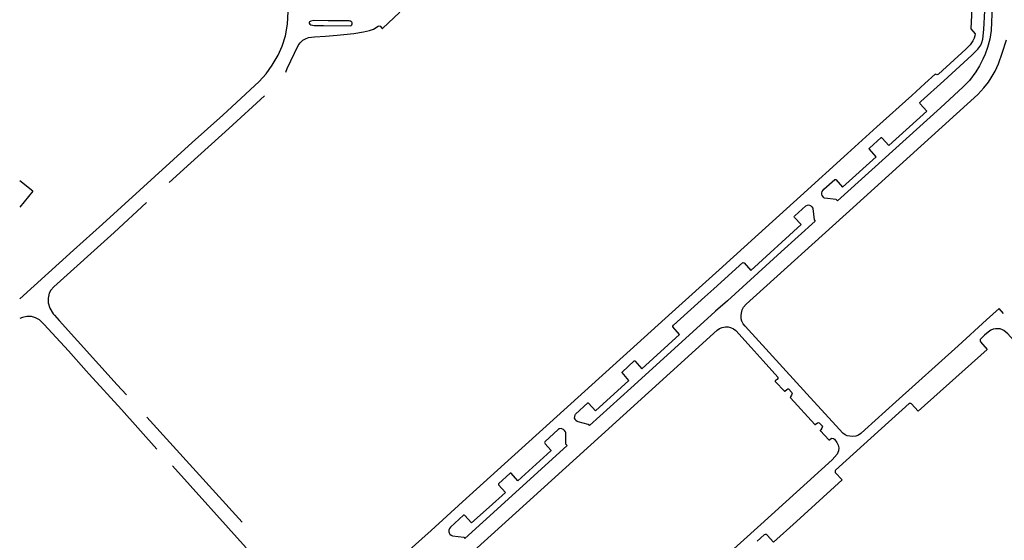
# Model space of a CAD drawing. Extents: x 148869 to 161638, y 453607 to 469810.
# Tile 1022 of 1056: x 159140.98 to 159145.2, y 459876.83 to 459879.06. Entities that reach past the tile are written whole.
import ezdxf

# ---------------------------------------------------------------- set-up
doc = ezdxf.new("R2010")
doc.units = 0
doc.layers.add('LKI_V01_KANTRIJWEG', color=252, linetype='CONTINUOUS')

msp = doc.modelspace()

# ---------------------------------------------------------------- linework, layer by layer
at = {"layer": 'LKI_V01_KANTRIJWEG'}
for p, q in [((159145.1943, 459878.9203), (159145.2132, 459878.9775)), ((159145.1943, 459878.9203), (159145.2132, 459878.9775)), ((159141.0395, 459878.3299), (159140.9831, 459878.374)), ((159141.0395, 459878.3299), (159140.9831, 459878.374)), ((159141.0395, 459878.3299), (159140.9831, 459878.2604)), ((159141.0395, 459878.3299), (159140.9831, 459878.2604)), ((159144.0162, 459877.859), (159143.9648, 459877.8146)), ((159144.0162, 459877.859), (159143.9648, 459877.8146)), ((159145.1999, 459877.8055), (159145.1808, 459877.8264)), ((159145.1999, 459877.8055), (159145.1808, 459877.8264)), ((159141.2673, 459877.5598), (159141.2808, 459877.5457)), ((159141.2673, 459877.5598), (159141.2808, 459877.5457)), ((159141.9363, 459876.9102), (159141.528, 459877.3616)), ((159141.9363, 459876.9102), (159141.528, 459877.3616)), ((159144.4714, 459877.2693), (159144.4752, 459877.2667)), ((159144.4714, 459877.2693), (159144.4752, 459877.2667)), ((159141.6374, 459877.1517), (159141.9533, 459876.8009)), ((159141.6374, 459877.1517), (159141.9533, 459876.8009))]:
    msp.add_line(p, q, dxfattribs=at)
for points in [[(159140.9831, 459877.8678), (159141.2135, 459878.0767), (159141.3378, 459878.1881), (159141.7225, 459878.538), (159141.8535, 459878.6547), (159142.0097, 459878.7988), (159142.0393, 459878.8329), (159142.0656, 459878.8698), (159142.0904, 459878.9121), (159142.1076, 459878.9514), (159142.1217, 459878.9947), (159142.1314, 459879.0457), (159142.1378, 459879.1803), (159142.1419, 459879.4529), (159142.1417, 459879.4743), (159142.136, 459879.4959)], [(159140.9831, 459877.8678), (159141.2135, 459878.0767), (159141.3378, 459878.1881), (159141.7225, 459878.538), (159141.8535, 459878.6547), (159142.0097, 459878.7988), (159142.0393, 459878.8329), (159142.0656, 459878.8698), (159142.0904, 459878.9121), (159142.1076, 459878.9514), (159142.1217, 459878.9947), (159142.1314, 459879.0457), (159142.1378, 459879.1803), (159142.1419, 459879.4529), (159142.1417, 459879.4743), (159142.136, 459879.4959)], [(159144.9444, 459878.8028), (159145.0645, 459878.9123), (159145.0896, 459878.9383), (159145.102, 459878.9557), (159145.1077, 459878.9665), (159145.1106, 459878.9804), (159145.1161, 459879.0226), (159145.1239, 459879.1832), (159145.1229, 459879.1896), (159145.119, 459879.1985), (159145.0819, 459879.2383), (159145.0773, 459879.2449), (159145.0758, 459879.2508), (159145.0778, 459879.2891), (159145.079, 459879.2962), (159145.0836, 459879.3024), (159145.0901, 459879.3091), (159145.0963, 459879.3125), (159145.1031, 459879.3139), (159145.1174, 459879.3139), (159145.1501, 459879.2777), (159145.1585, 459879.2768), (159145.1512, 459879.1236)], [(159144.9444, 459878.8028), (159145.0645, 459878.9123), (159145.0896, 459878.9383), (159145.102, 459878.9557), (159145.1077, 459878.9665), (159145.1106, 459878.9804), (159145.1161, 459879.0226), (159145.1239, 459879.1832), (159145.1229, 459879.1896), (159145.119, 459879.1985), (159145.0819, 459879.2383), (159145.0773, 459879.2449), (159145.0758, 459879.2508), (159145.0778, 459879.2891), (159145.079, 459879.2962), (159145.0836, 459879.3024), (159145.0901, 459879.3091), (159145.0963, 459879.3125), (159145.1031, 459879.3139), (159145.1174, 459879.3139), (159145.1501, 459879.2777), (159145.1585, 459879.2768), (159145.1512, 459879.1236)], [(159145.0688, 459879.2007), (159145.06, 459879.0251), (159145.079, 459879.0041), (159145.0771, 459878.9949), (159145.0735, 459878.9847)], [(159145.0688, 459879.2007), (159145.06, 459879.0251), (159145.079, 459879.0041), (159145.0771, 459878.9949), (159145.0735, 459878.9847)], [(159142.4818, 459879.0175), (159142.4992, 459879.0237), (159142.5193, 459879.0373), (159142.5239, 459879.0386), (159142.5278, 459879.0366), (159142.5372, 459879.0263), (159142.5388, 459879.0262), (159142.6118, 459879.0964)], [(159142.4818, 459879.0175), (159142.4992, 459879.0237), (159142.5193, 459879.0373), (159142.5239, 459879.0386), (159142.5278, 459879.0366), (159142.5372, 459879.0263), (159142.5388, 459879.0262), (159142.6118, 459879.0964)], [(159145.1512, 459879.1236), (159145.1465, 459879.018), (159145.1444, 459878.9997), (159145.1406, 459878.9815), (159145.1316, 459878.9458), (159145.1219, 459878.9172), (159145.1118, 459878.8948), (159145.0977, 459878.8664), (159145.0819, 459878.8407), (159145.0541, 459878.8041), (159145.0272, 459878.776), (159144.9295, 459878.6863), (159144.4887, 459878.2879)], [(159145.1512, 459879.1236), (159145.1465, 459879.018), (159145.1444, 459878.9997), (159145.1406, 459878.9815), (159145.1316, 459878.9458), (159145.1219, 459878.9172), (159145.1118, 459878.8948), (159145.0977, 459878.8664), (159145.0819, 459878.8407), (159145.0541, 459878.8041), (159145.0272, 459878.776), (159144.9295, 459878.6863), (159144.4887, 459878.2879)], [(159142.3055, 459879.0596), (159142.244, 459879.0606), (159142.2309, 459879.0583), (159142.2277, 459879.0572), (159142.2251, 459879.0552), (159142.2234, 459879.0519), (159142.2242, 459879.0492), (159142.2266, 459879.0447), (159142.2316, 459879.0418), (159142.2451, 459879.0398), (159142.2859, 459879.0388), (159142.4003, 459879.0382), (159142.4032, 459879.0392), (159142.4069, 459879.0426), (159142.4082, 459879.0467), (159142.408, 459879.0503), (159142.4061, 459879.0544), (159142.4026, 459879.0575), (159142.3997, 459879.0587), (159142.3949, 459879.0593), (159142.39, 459879.0588), (159142.3055, 459879.0596)], [(159142.3055, 459879.0596), (159142.244, 459879.0606), (159142.2309, 459879.0583), (159142.2277, 459879.0572), (159142.2251, 459879.0552), (159142.2234, 459879.0519), (159142.2242, 459879.0492), (159142.2266, 459879.0447), (159142.2316, 459879.0418), (159142.2451, 459879.0398), (159142.2859, 459879.0388), (159142.4003, 459879.0382), (159142.4032, 459879.0392), (159142.4069, 459879.0426), (159142.4082, 459879.0467), (159142.408, 459879.0503), (159142.4061, 459879.0544), (159142.4026, 459879.0575), (159142.3997, 459879.0587), (159142.3949, 459879.0593), (159142.39, 459879.0588), (159142.3055, 459879.0596)], [(159142.2936, 459878.9941), (159142.3434, 459878.998), (159142.4149, 459879.0047), (159142.4569, 459879.0118), (159142.4818, 459879.0175)], [(159142.2936, 459878.9941), (159142.3434, 459878.998), (159142.4149, 459879.0047), (159142.4569, 459879.0118), (159142.4818, 459879.0175)], [(159142.1233, 459878.8389), (159142.1297, 459878.8549), (159142.177, 459878.9532), (159142.1853, 459878.9646), (159142.1966, 459878.9761), (159142.2077, 459878.983), (159142.2215, 459878.9874), (159142.2464, 459878.9904), (159142.2936, 459878.9941)], [(159142.1233, 459878.8389), (159142.1297, 459878.8549), (159142.177, 459878.9532), (159142.1853, 459878.9646), (159142.1966, 459878.9761), (159142.2077, 459878.983), (159142.2215, 459878.9874), (159142.2464, 459878.9904), (159142.2936, 459878.9941)], [(159145.0735, 459878.9847), (159145.0681, 459878.9731), (159145.0575, 459878.9568), (159145.0385, 459878.9374), (159144.921, 459878.8303), (159144.9182, 459878.8291), (159144.9146, 459878.8286), (159144.9117, 459878.8288), (159144.9073, 459878.8303), (159144.8626, 459878.7906)], [(159145.0735, 459878.9847), (159145.0681, 459878.9731), (159145.0575, 459878.9568), (159145.0385, 459878.9374), (159144.921, 459878.8303), (159144.9182, 459878.8291), (159144.9146, 459878.8286), (159144.9117, 459878.8288), (159144.9073, 459878.8303), (159144.8626, 459878.7906)], [(159144.5785, 459877.2841), (159144.5676, 459877.2795), (159144.5537, 459877.2784), (159144.5407, 459877.279), (159144.5302, 459877.2814), (159144.5209, 459877.2855), (159144.5112, 459877.2924), (159144.4963, 459877.3074), (159144.3573, 459877.4611), (159144.0923, 459877.7515), (159144.0841, 459877.7613), (159144.079, 459877.7729), (159144.0759, 459877.7825), (159144.0756, 459877.7965), (159144.0765, 459877.8067), (159144.0801, 459877.8211), (159144.0854, 459877.8326), (159144.0973, 459877.845), (159144.5553, 459878.2594), (159145.0903, 459878.7443), (159145.1155, 459878.7722), (159145.1352, 459878.797), (159145.1476, 459878.8148), (159145.1644, 459878.8444), (159145.1784, 459878.875), (159145.1943, 459878.9203)], [(159144.5785, 459877.2841), (159144.5676, 459877.2795), (159144.5537, 459877.2784), (159144.5407, 459877.279), (159144.5302, 459877.2814), (159144.5209, 459877.2855), (159144.5112, 459877.2924), (159144.4963, 459877.3074), (159144.3573, 459877.4611), (159144.0923, 459877.7515), (159144.0841, 459877.7613), (159144.079, 459877.7729), (159144.0759, 459877.7825), (159144.0756, 459877.7965), (159144.0765, 459877.8067), (159144.0801, 459877.8211), (159144.0854, 459877.8326), (159144.0973, 459877.845), (159144.5553, 459878.2594), (159145.0903, 459878.7443), (159145.1155, 459878.7722), (159145.1352, 459878.797), (159145.1476, 459878.8148), (159145.1644, 459878.8444), (159145.1784, 459878.875), (159145.1943, 459878.9203)], [(159144.4887, 459878.2879), (159144.4821, 459878.2937), (159144.4322, 459878.3001), (159144.4301, 459878.3011), (159144.4278, 459878.3031), (159144.4224, 459878.3104), (159144.4208, 459878.3163), (159144.4206, 459878.3229), (159144.4221, 459878.3277), (159144.4263, 459878.3334), (159144.4304, 459878.3378), (159144.4776, 459878.3798), (159144.4789, 459878.3798), (159144.4806, 459878.3792), (159144.5099, 459878.3464), (159144.6534, 459878.4765), (159144.625, 459878.5089), (159144.624, 459878.5107), (159144.6243, 459878.5124), (159144.6254, 459878.5138), (159144.6756, 459878.5592), (159144.6778, 459878.559), (159144.6799, 459878.5571), (159144.7087, 459878.5257), (159144.8715, 459878.6725), (159144.8424, 459878.704), (159144.8419, 459878.7089), (159144.8461, 459878.7136), (159144.9444, 459878.8028)], [(159144.4887, 459878.2879), (159144.4821, 459878.2937), (159144.4322, 459878.3001), (159144.4301, 459878.3011), (159144.4278, 459878.3031), (159144.4224, 459878.3104), (159144.4208, 459878.3163), (159144.4206, 459878.3229), (159144.4221, 459878.3277), (159144.4263, 459878.3334), (159144.4304, 459878.3378), (159144.4776, 459878.3798), (159144.4789, 459878.3798), (159144.4806, 459878.3792), (159144.5099, 459878.3464), (159144.6534, 459878.4765), (159144.625, 459878.5089), (159144.624, 459878.5107), (159144.6243, 459878.5124), (159144.6254, 459878.5138), (159144.6756, 459878.5592), (159144.6778, 459878.559), (159144.6799, 459878.5571), (159144.7087, 459878.5257), (159144.8715, 459878.6725), (159144.8424, 459878.704), (159144.8419, 459878.7089), (159144.8461, 459878.7136), (159144.9444, 459878.8028)], [(159144.8626, 459878.7906), (159144.8076, 459878.7395), (159144.6573, 459878.6046), (159144.5317, 459878.4902), (159144.3301, 459878.3081), (159144.1503, 459878.1448), (159143.981, 459877.9929), (159143.7795, 459877.8108), (159142.8814, 459876.9974)], [(159144.8626, 459878.7906), (159144.8076, 459878.7395), (159144.6573, 459878.6046), (159144.5317, 459878.4902), (159144.3301, 459878.3081), (159144.1503, 459878.1448), (159143.981, 459877.9929), (159143.7795, 459877.8108), (159142.8814, 459876.9974)], [(159142.0327, 459878.738), (159141.8788, 459878.5985), (159141.7172, 459878.4511), (159141.6231, 459878.3667)], [(159142.0327, 459878.738), (159141.8788, 459878.5985), (159141.7172, 459878.4511), (159141.6231, 459878.3667)], [(159141.5267, 459878.2803), (159141.3877, 459878.1529), (159141.1292, 459877.9198), (159141.1166, 459877.9056), (159141.11, 459877.8923), (159141.1048, 459877.871), (159141.1052, 459877.8504), (159141.1116, 459877.8277), (159141.1271, 459877.8039), (159141.1318, 459877.7983), (159141.1525, 459877.7754)], [(159141.5267, 459878.2803), (159141.3877, 459878.1529), (159141.1292, 459877.9198), (159141.1166, 459877.9056), (159141.11, 459877.8923), (159141.1048, 459877.871), (159141.1052, 459877.8504), (159141.1116, 459877.8277), (159141.1271, 459877.8039), (159141.1318, 459877.7983), (159141.1525, 459877.7754)], [(159144.3049, 459878.2242), (159144.3524, 459878.2673), (159144.3595, 459878.2698), (159144.3642, 459878.2702), (159144.3683, 459878.2691), (159144.3739, 459878.2659), (159144.3778, 459878.2621), (159144.3821, 459878.2569), (159144.3828, 459878.2545), (159144.388, 459878.2069), (159144.3931, 459878.2014), (159144.2466, 459878.0691), (159144.0162, 459877.859)], [(159144.3049, 459878.2242), (159144.3524, 459878.2673), (159144.3595, 459878.2698), (159144.3642, 459878.2702), (159144.3683, 459878.2691), (159144.3739, 459878.2659), (159144.3778, 459878.2621), (159144.3821, 459878.2569), (159144.3828, 459878.2545), (159144.388, 459878.2069), (159144.3931, 459878.2014), (159144.2466, 459878.0691), (159144.0162, 459877.859)], [(159144.0833, 459878.0232), (159144.0868, 459878.023), (159144.088, 459878.0222), (159144.1173, 459877.9896), (159144.3324, 459878.1859), (159144.3037, 459878.217), (159144.303, 459878.2189), (159144.3034, 459878.2217), (159144.3049, 459878.2242)], [(159144.0833, 459878.0232), (159144.0868, 459878.023), (159144.088, 459878.0222), (159144.1173, 459877.9896), (159144.3324, 459878.1859), (159144.3037, 459878.217), (159144.303, 459878.2189), (159144.3034, 459878.2217), (159144.3049, 459878.2242)], [(159143.4256, 459877.3247), (159143.4196, 459877.33), (159143.3761, 459877.3407), (159143.3726, 459877.3426), (159143.3674, 459877.3469), (159143.3633, 459877.3526), (159143.3617, 459877.357), (159143.3622, 459877.3639), (159143.3634, 459877.3708), (159143.3649, 459877.3742), (159143.4179, 459877.4222), (159143.4189, 459877.4226), (159143.4202, 459877.4222), (159143.4218, 459877.421), (159143.4509, 459877.3884), (159143.5933, 459877.5181), (159143.5648, 459877.5526), (159143.5648, 459877.5537), (159143.6175, 459877.602), (159143.6188, 459877.6023), (159143.6203, 459877.6017), (159143.6502, 459877.5681), (159143.8118, 459877.7151), (159143.7822, 459877.7475), (159143.7819, 459877.7493), (159143.7824, 459877.7512), (159143.7855, 459877.7551), (159143.9199, 459877.8763), (159143.9584, 459877.9103), (159144.0833, 459878.0232)], [(159143.4256, 459877.3247), (159143.4196, 459877.33), (159143.3761, 459877.3407), (159143.3726, 459877.3426), (159143.3674, 459877.3469), (159143.3633, 459877.3526), (159143.3617, 459877.357), (159143.3622, 459877.3639), (159143.3634, 459877.3708), (159143.3649, 459877.3742), (159143.4179, 459877.4222), (159143.4189, 459877.4226), (159143.4202, 459877.4222), (159143.4218, 459877.421), (159143.4509, 459877.3884), (159143.5933, 459877.5181), (159143.5648, 459877.5526), (159143.5648, 459877.5537), (159143.6175, 459877.602), (159143.6188, 459877.6023), (159143.6203, 459877.6017), (159143.6502, 459877.5681), (159143.8118, 459877.7151), (159143.7822, 459877.7475), (159143.7819, 459877.7493), (159143.7824, 459877.7512), (159143.7855, 459877.7551), (159143.9199, 459877.8763), (159143.9584, 459877.9103), (159144.0833, 459878.0232)], [(159145.1808, 459877.8264), (159145.1266, 459877.7783), (159145.006, 459877.6672), (159144.7384, 459877.4262), (159144.6493, 459877.3467), (159144.6056, 459877.306), (159144.5886, 459877.2914), (159144.5785, 459877.2841)], [(159145.1808, 459877.8264), (159145.1266, 459877.7783), (159145.006, 459877.6672), (159144.7384, 459877.4262), (159144.6493, 459877.3467), (159144.6056, 459877.306), (159144.5886, 459877.2914), (159144.5785, 459877.2841)], [(159141.088, 459877.7577), (159141.068, 459877.7777), (159141.0506, 459877.7871), (159141.034, 459877.792), (159141.0144, 459877.7925), (159140.995, 459877.7886), (159140.9831, 459877.7835)], [(159141.088, 459877.7577), (159141.068, 459877.7777), (159141.0506, 459877.7871), (159141.034, 459877.792), (159141.0144, 459877.7925), (159140.995, 459877.7886), (159140.9831, 459877.7835)], [(159143.9648, 459877.8146), (159143.963, 459877.8124), (159143.6022, 459877.4857), (159143.4256, 459877.3247)], [(159143.9648, 459877.8146), (159143.963, 459877.8124), (159143.6022, 459877.4857), (159143.4256, 459877.3247)], [(159141.088, 459877.7577), (159141.1216, 459877.7213), (159141.1921, 459877.6445), (159141.2673, 459877.5598)], [(159141.088, 459877.7577), (159141.1216, 459877.7213), (159141.1921, 459877.6445), (159141.2673, 459877.5598)], [(159141.4411, 459877.4564), (159141.4011, 459877.5001), (159141.1525, 459877.7754)], [(159141.4411, 459877.4564), (159141.4011, 459877.5001), (159141.1525, 459877.7754)], [(159143.1097, 459876.9504), (159143.4765, 459877.2834), (159143.9732, 459877.7334), (159143.9833, 459877.7407), (159143.9943, 459877.7449), (159144.008, 459877.7475), (159144.0202, 459877.7476), (159144.0297, 459877.7457), (159144.0419, 459877.74), (159144.0522, 459877.7321), (159144.1184, 459877.6597), (159144.1695, 459877.6027), (159144.2321, 459877.5325), (159144.2326, 459877.5305), (159144.2324, 459877.527), (159144.2292, 459877.5225), (159144.2218, 459877.516), (159144.2212, 459877.5141), (159144.2224, 459877.5128)], [(159143.1097, 459876.9504), (159143.4765, 459877.2834), (159143.9732, 459877.7334), (159143.9833, 459877.7407), (159143.9943, 459877.7449), (159144.008, 459877.7475), (159144.0202, 459877.7476), (159144.0297, 459877.7457), (159144.0419, 459877.74), (159144.0522, 459877.7321), (159144.1184, 459877.6597), (159144.1695, 459877.6027), (159144.2321, 459877.5325), (159144.2326, 459877.5305), (159144.2324, 459877.527), (159144.2292, 459877.5225), (159144.2218, 459877.516), (159144.2212, 459877.5141), (159144.2224, 459877.5128)], [(159145.412, 459877.4996), (159145.4049, 459877.5097), (159145.2183, 459877.7175), (159145.2012, 459877.7322), (159145.1959, 459877.7353), (159145.1858, 459877.739), (159145.1779, 459877.7401), (159145.1659, 459877.7396), (159145.1555, 459877.738)], [(159145.412, 459877.4996), (159145.4049, 459877.5097), (159145.2183, 459877.7175), (159145.2012, 459877.7322), (159145.1959, 459877.7353), (159145.1858, 459877.739), (159145.1779, 459877.7401), (159145.1659, 459877.7396), (159145.1555, 459877.738)], [(159145.1555, 459877.738), (159145.1454, 459877.7337), (159145.1344, 459877.7254), (159145.1185, 459877.7119), (159145.0997, 459877.6931), (159145.0992, 459877.6898), (159145.0995, 459877.6859), (159145.1013, 459877.6832), (159145.1299, 459877.6505), (159144.8341, 459877.3862), (159144.8057, 459877.4181), (159144.8028, 459877.4196), (159144.7994, 459877.42), (159144.7951, 459877.4191), (159144.6771, 459877.312), (159144.4793, 459877.1335), (159144.4778, 459877.131), (159144.4777, 459877.1264), (159144.479, 459877.1232), (159144.5081, 459877.0918), (159144.3127, 459876.9142)], [(159145.1555, 459877.738), (159145.1454, 459877.7337), (159145.1344, 459877.7254), (159145.1185, 459877.7119), (159145.0997, 459877.6931), (159145.0992, 459877.6898), (159145.0995, 459877.6859), (159145.1013, 459877.6832), (159145.1299, 459877.6505), (159144.8341, 459877.3862), (159144.8057, 459877.4181), (159144.8028, 459877.4196), (159144.7994, 459877.42), (159144.7951, 459877.4191), (159144.6771, 459877.312), (159144.4793, 459877.1335), (159144.4778, 459877.131), (159144.4777, 459877.1264), (159144.479, 459877.1232), (159144.5081, 459877.0918), (159144.3127, 459876.9142)], [(159141.2808, 459877.5457), (159141.4194, 459877.3935), (159141.571, 459877.2237)], [(159141.2808, 459877.5457), (159141.4194, 459877.3935), (159141.571, 459877.2237)], [(159144.2224, 459877.5128), (159144.2607, 459877.4728), (159144.2631, 459877.4728), (159144.2705, 459877.479), (159144.2751, 459877.4819), (159144.2773, 459877.4826), (159144.2788, 459877.4821), (159144.2932, 459877.4669), (159144.2941, 459877.4637), (159144.2911, 459877.4548), (159144.2866, 459877.448), (159144.286, 459877.4455), (159144.2867, 459877.4439), (159144.3917, 459877.3291), (159144.3925, 459877.3292), (159144.4025, 459877.3365), (159144.4069, 459877.3375), (159144.4091, 459877.3368), (159144.4235, 459877.3219), (159144.4218, 459877.3139), (159144.4166, 459877.3067), (159144.4136, 459877.3038), (159144.4139, 459877.3029), (159144.4156, 459877.3017), (159144.4517, 459877.2638), (159144.4534, 459877.2638), (159144.463, 459877.271), (159144.4714, 459877.2693)], [(159144.2224, 459877.5128), (159144.2607, 459877.4728), (159144.2631, 459877.4728), (159144.2705, 459877.479), (159144.2751, 459877.4819), (159144.2773, 459877.4826), (159144.2788, 459877.4821), (159144.2932, 459877.4669), (159144.2941, 459877.4637), (159144.2911, 459877.4548), (159144.2866, 459877.448), (159144.286, 459877.4455), (159144.2867, 459877.4439), (159144.3917, 459877.3291), (159144.3925, 459877.3292), (159144.4025, 459877.3365), (159144.4069, 459877.3375), (159144.4091, 459877.3368), (159144.4235, 459877.3219), (159144.4218, 459877.3139), (159144.4166, 459877.3067), (159144.4136, 459877.3038), (159144.4139, 459877.3029), (159144.4156, 459877.3017), (159144.4517, 459877.2638), (159144.4534, 459877.2638), (159144.463, 459877.271), (159144.4714, 459877.2693)], [(159143.0454, 459876.9805), (159143.3296, 459877.2389), (159143.3246, 459877.2449), (159143.3236, 459877.2935), (159143.322, 459877.2982), (159143.3185, 459877.3037), (159143.3137, 459877.3081), (159143.3097, 459877.3101), (159143.3041, 459877.3118), (159143.2987, 459877.3116), (159143.2944, 459877.3102), (159143.2912, 459877.3078), (159143.2338, 459877.2549), (159143.2331, 459877.2527), (159143.2338, 459877.2494), (159143.2353, 459877.2469), (159143.26, 459877.2189), (159143.26, 459877.2173), (159143.2595, 459877.2162), (159143.1189, 459877.0881), (159143.089, 459877.1209), (159143.0857, 459877.1215), (159143.0351, 459877.0754), (159143.035, 459877.071), (159143.0651, 459877.0383), (159142.9952, 459876.9756)], [(159143.0454, 459876.9805), (159143.3296, 459877.2389), (159143.3246, 459877.2449), (159143.3236, 459877.2935), (159143.322, 459877.2982), (159143.3185, 459877.3037), (159143.3137, 459877.3081), (159143.3097, 459877.3101), (159143.3041, 459877.3118), (159143.2987, 459877.3116), (159143.2944, 459877.3102), (159143.2912, 459877.3078), (159143.2338, 459877.2549), (159143.2331, 459877.2527), (159143.2338, 459877.2494), (159143.2353, 459877.2469), (159143.26, 459877.2189), (159143.26, 459877.2173), (159143.2595, 459877.2162), (159143.1189, 459877.0881), (159143.089, 459877.1209), (159143.0857, 459877.1215), (159143.0351, 459877.0754), (159143.035, 459877.071), (159143.0651, 459877.0383), (159142.9952, 459876.9756)], [(159144.4752, 459877.2667), (159144.4857, 459877.2527), (159144.4914, 459877.2412), (159144.4934, 459877.2299), (159144.492, 459877.2168), (159144.4868, 459877.203), (159144.4657, 459877.1784), (159144.1593, 459876.9013)], [(159144.4752, 459877.2667), (159144.4857, 459877.2527), (159144.4914, 459877.2412), (159144.4934, 459877.2299), (159144.492, 459877.2168), (159144.4868, 459877.203), (159144.4657, 459877.1784), (159144.1593, 459876.9013)], [(159142.579, 459876.6681), (159142.583, 459876.6717), (159142.5897, 459876.6798), (159142.5914, 459876.6859), (159142.5914, 459876.6917), (159142.59, 459876.6979), (159142.5872, 459876.7032), (159142.5729, 459876.7193), (159142.7473, 459876.8757), (159142.8814, 459876.9974)], [(159142.579, 459876.6681), (159142.583, 459876.6717), (159142.5897, 459876.6798), (159142.5914, 459876.6859), (159142.5914, 459876.6917), (159142.59, 459876.6979), (159142.5872, 459876.7032), (159142.5729, 459876.7193), (159142.7473, 459876.8757), (159142.8814, 459876.9974)], [(159142.9952, 459876.9756), (159142.9198, 459876.9078), (159142.8909, 459876.9396), (159142.8883, 459876.9403), (159142.8856, 459876.9402), (159142.8297, 459876.8896), (159142.8247, 459876.8839), (159142.8227, 459876.8763), (159142.8226, 459876.87), (159142.8239, 459876.8649), (159142.8273, 459876.8593), (159142.8325, 459876.8545), (159142.8386, 459876.8524), (159142.8863, 459876.8464), (159142.8906, 459876.8416), (159143.0454, 459876.9805)], [(159142.9952, 459876.9756), (159142.9198, 459876.9078), (159142.8909, 459876.9396), (159142.8883, 459876.9403), (159142.8856, 459876.9402), (159142.8297, 459876.8896), (159142.8247, 459876.8839), (159142.8227, 459876.8763), (159142.8226, 459876.87), (159142.8239, 459876.8649), (159142.8273, 459876.8593), (159142.8325, 459876.8545), (159142.8386, 459876.8524), (159142.8863, 459876.8464), (159142.8906, 459876.8416), (159143.0454, 459876.9805)], [(159143.1097, 459876.9504), (159142.5518, 459876.4461), (159142.5038, 459876.4006), (159142.4896, 459876.3862), (159142.4754, 459876.369), (159142.4611, 459876.3496), (159142.4489, 459876.3314), (159142.4414, 459876.3179), (159142.4216, 459876.2778), (159142.4127, 459876.2556), (159142.4069, 459876.2361), (159142.4005, 459876.2108), (159142.3953, 459876.187), (159142.3564, 459876.0138), (159142.3372, 459875.9267), (159142.3124, 459875.8195)], [(159143.1097, 459876.9504), (159142.5518, 459876.4461), (159142.5038, 459876.4006), (159142.4896, 459876.3862), (159142.4754, 459876.369), (159142.4611, 459876.3496), (159142.4489, 459876.3314), (159142.4414, 459876.3179), (159142.4216, 459876.2778), (159142.4127, 459876.2556), (159142.4069, 459876.2361), (159142.4005, 459876.2108), (159142.3953, 459876.187), (159142.3564, 459876.0138), (159142.3372, 459875.9267), (159142.3124, 459875.8195)], [(159144.1593, 459876.9013), (159144.0004, 459876.7565), (159143.8091, 459876.5849), (159143.1923, 459876.025), (159142.9651, 459875.8195)], [(159144.1593, 459876.9013), (159144.0004, 459876.7565), (159143.8091, 459876.5849), (159143.1923, 459876.025), (159142.9651, 459875.8195)], [(159144.3127, 459876.9142), (159144.2141, 459876.8252), (159144.1869, 459876.8555), (159144.1822, 459876.8575), (159144.1777, 459876.8576), (159144.1739, 459876.8563), (159144.1435, 459876.829)], [(159144.3127, 459876.9142), (159144.2141, 459876.8252), (159144.1869, 459876.8555), (159144.1822, 459876.8575), (159144.1777, 459876.8576), (159144.1739, 459876.8563), (159144.1435, 459876.829)]]:
    msp.add_lwpolyline(points, dxfattribs=at)

doc.saveas('drawing.dxf')
